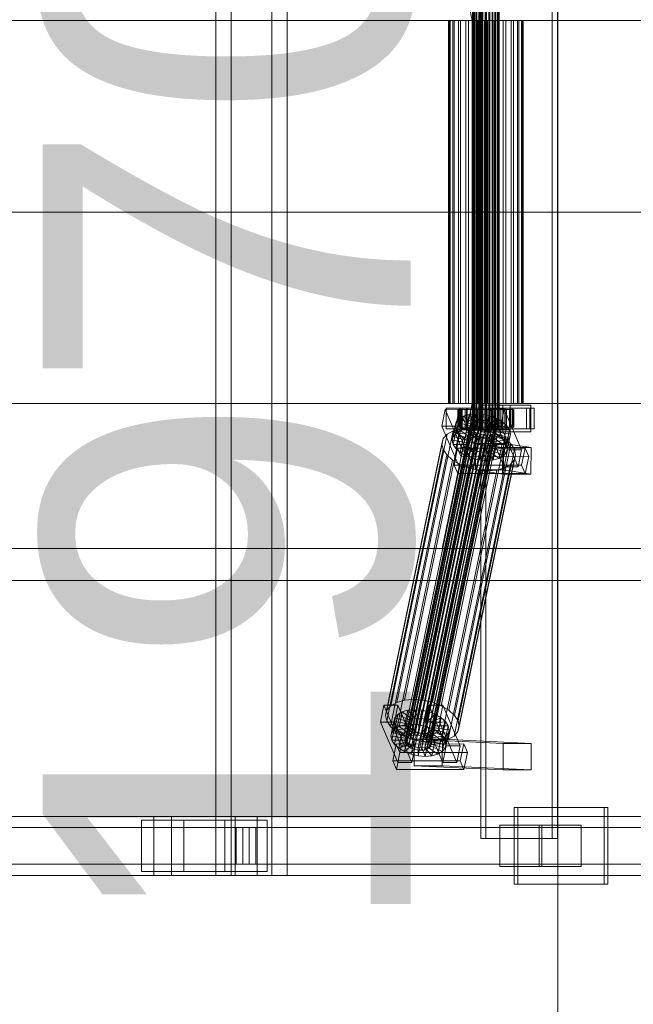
# Model space of a CAD drawing. Header units: millimetres. Extents: x -3490 to 61924, y -72580 to 6847.
# Tile 547 of 656: x 22685 to 23101, y -18538 to -17870. Entities that reach past the tile are written whole.
import ezdxf

# ---------------------------------------------------------------- set-up
doc = ezdxf.new("R2010")
doc.units = ezdxf.units.MM
doc.layers.add('COTAS_O', color=1, linetype='Continuous', lineweight=0)
doc.layers.add('superior_C02', color=7, linetype='Continuous', lineweight=0)
doc.dimstyles.new('R19_100', dxfattribs={"dimtxt": 250, "dimasz": 150, "dimexe": 150, "dimexo": 80, "dimgap": 100, "dimtad": 1, "dimtih": 1, "dimtoh": 1, "dimdsep": 46, "dimcen": 0.09, "dimadec": 0, "dimazin": 0, "dimtfac": 1, "dimtdec": 4, "dimtofl": 0, "dimtmove": 0, "dimatfit": 3, "dimfxl": 1, "dimtolj": 1, "dimtzin": 0, "dimarcsym": 0})

# ---------------------------------------------------------------- blocks, each defined once
blk = doc.blocks.new('DIM_R29_47')
at = {"layer": 'COTAS_O'}
for p, q in [((23050.07, -17510), (23005.07, -17660)), ((23750.07, -17510), (23050.07, -17510)), ((23050.07, -19480), (23050.07, -17510)), ((23050.07, -17510), (23095.07, -17660)), ((23050.07, -19480), (23005.07, -19330)), ((23050.07, -19480), (23095.07, -19330)), ((23750.07, -19480), (23050.07, -19480))]:
    blk.add_line(p, q, dxfattribs=at)
blk.add_text('1970 O', height=250, rotation=90, dxfattribs=at).set_placement((22950.07, -18495))

msp = doc.modelspace()

# ---------------------------------------------------------------- linework, layer by layer
at = {"layer": 'superior_C02'}
for p, q in [((22817.676, -17550), (22817.676, -18450)), ((22828.108, -18450), (22828.108, -17550)), ((22855.858, -18450), (22855.858, -17550)), ((22866.29, -17550), (22866.29, -18450)), ((22997.619, -17575), (22997.619, -18425)), ((23001.196, -18425), (23001.196, -17575)), ((23046.11, -18425), (23046.11, -17575)), ((23049.687, -17575), (23049.687, -18425)), ((22971.369, -17771.702), (22991.771, -17870)), ((22993.55, -17870), (22973.147, -17771.702)), ((22992.128, -18148), (22992.128, -17852)), ((22992.339, -18148), (22992.339, -17852)), ((22992.529, -18148), (22992.529, -17852)), ((22993.149, -18148), (22993.149, -17852)), ((22993.516, -18148), (22993.516, -17852)), ((22994.502, -18148), (22994.502, -17852)), ((22995.021, -18148), (22995.021, -17852)), ((22996.306, -18148), (22996.306, -17852)), ((22996.942, -18148), (22996.942, -17852)), ((22998.438, -18148), (22998.438, -17852)), ((22999.148, -18148), (22999.148, -17852)), ((23000.753, -18148), (23000.753, -17852)), ((23001.488, -18148), (23001.488, -17852)), ((23003.092, -18148), (23003.092, -17852)), ((23003.803, -18148), (23003.803, -17852)), ((23005.298, -18148), (23005.298, -17852)), ((23005.935, -18148), (23005.935, -17852)), ((23007.219, -18148), (23007.219, -17852)), ((23007.739, -18148), (23007.739, -17852)), ((23008.724, -18148), (23008.724, -17852)), ((23009.092, -18148), (23009.092, -17852)), ((23009.711, -17852), (23009.711, -18148)), ((23009.901, -18148), (23009.901, -17852)), ((23010.113, -18148), (23010.113, -17852)), ((22561.995, -17870), (22991.771, -17870)), ((22993.55, -17870), (22563.773, -17870)), ((22976.338, -17870), (22975.741, -17870)), ((22975.741, -17870), (22976.875, -17870)), ((22975.741, -18130), (22975.741, -17870)), ((22978.623, -17870), (22976.338, -17870)), ((22976.338, -18130), (22976.338, -17870)), ((22976.875, -17870), (22979.66, -17870)), ((22976.875, -18130), (22976.875, -17870)), ((22982.441, -17870), (22978.623, -17870)), ((22978.623, -18130), (22978.623, -17870)), ((22979.66, -17870), (22983.908, -17870)), ((22979.66, -18130), (22979.66, -17870)), ((22987.532, -17870), (22982.441, -17870)), ((22982.441, -18130), (22982.441, -17870)), ((22983.908, -17870), (22989.329, -17870)), ((22983.908, -18130), (22983.908, -17870)), ((22993.55, -17870), (22987.532, -17870)), ((22987.532, -18130), (22987.532, -17870)), ((22989.329, -17870), (22995.554, -17870)), ((22989.329, -18130), (22989.329, -17870)), ((22991.771, -17870), (22991.771, -18000)), ((22991.771, -17870), (23421.547, -17870)), ((22993.55, -18000), (22993.55, -17870)), ((23423.326, -17870), (22993.55, -17870)), ((23000.083, -17870), (22993.55, -17870)), ((22993.55, -18130), (22993.55, -17870)), ((22995.554, -17870), (23002.157, -17870)), ((22995.554, -18130), (22995.554, -17870)), ((23006.687, -17870), (23000.083, -17870)), ((23000.083, -18130), (23000.083, -17870)), ((23002.157, -17870), (23008.691, -17870)), ((23002.157, -18130), (23002.157, -17870)), ((23012.911, -17870), (23006.687, -17870)), ((23006.687, -18130), (23006.687, -17870)), ((23008.691, -17870), (23014.708, -17870)), ((23008.691, -18130), (23008.691, -17870)), ((23018.332, -17870), (23012.911, -17870)), ((23012.911, -18130), (23012.911, -17870)), ((23014.708, -17870), (23019.799, -17870)), ((23014.708, -18130), (23014.708, -17870)), ((23022.58, -17870), (23018.332, -17870)), ((23018.332, -18130), (23018.332, -17870)), ((23019.799, -17870), (23023.617, -17870)), ((23019.799, -18130), (23019.799, -17870)), ((23025.366, -17870), (23022.58, -17870)), ((23022.58, -18130), (23022.58, -17870)), ((23023.617, -17870), (23025.903, -17870)), ((23023.617, -18130), (23023.617, -17870)), ((23026.499, -17870), (23025.366, -17870)), ((23025.366, -17870), (23025.366, -18130)), ((23025.903, -17870), (23026.499, -17870)), ((23025.903, -18130), (23025.903, -17870)), ((23026.499, -18130), (23026.499, -17870)), ((22561.995, -18000), (22991.771, -18000)), ((22993.55, -18000), (22563.773, -18000)), ((22991.771, -18000), (22991.771, -18130)), ((22991.771, -18000), (23421.547, -18000)), ((22993.55, -18130), (22993.55, -18000)), ((23423.326, -18000), (22993.55, -18000)), ((22561.995, -18130), (22991.771, -18130)), ((22993.55, -18130), (22563.773, -18130)), ((22973.531, -18133.859), (22971.151, -18145.327)), ((22991.771, -18130), (22971.369, -18228.298)), ((22973.147, -18228.298), (22993.55, -18130)), ((22983.076, -18133.847), (22973.531, -18133.859)), ((22985.282, -18161.391), (22973.531, -18133.859)), ((22983.765, -18133), (22974.219, -18133)), ((22974.219, -18133), (22974.219, -18147)), ((22988.526, -18133), (22974.219, -18133)), ((22976.875, -18130), (22975.741, -18130)), ((22975.741, -18130), (22976.338, -18130)), ((22976.338, -18130), (22978.623, -18130)), ((22979.66, -18130), (22976.875, -18130)), ((22978.623, -18130), (22982.441, -18130)), ((22983.908, -18130), (22979.66, -18130)), ((22980.696, -18145.315), (22983.076, -18133.847)), ((22982.582, -18134), (22982.136, -18134)), ((22982.136, -18134), (22992.128, -18134)), ((22982.136, -18146), (22982.136, -18134)), ((22982.136, -18134), (22982.984, -18134)), ((22982.441, -18130), (22987.532, -18130)), ((22984.291, -18134), (22982.582, -18134)), ((22982.582, -18134), (22992.339, -18134)), ((22982.582, -18146), (22982.582, -18134)), ((22982.984, -18134), (22992.529, -18134)), ((22982.984, -18146), (22982.984, -18134)), ((22982.984, -18134), (22985.067, -18134)), ((22983.076, -18133.847), (22994.827, -18161.379)), ((22983.765, -18147), (22983.765, -18133)), ((22983.765, -18133), (22998.071, -18133)), ((22989.329, -18130), (22983.908, -18130)), ((22987.148, -18134), (22984.291, -18134)), ((22984.291, -18134), (22993.149, -18134)), ((22984.291, -18146), (22984.291, -18134)), ((23030.884, -18133), (22985.066, -18133)), ((22985.066, -18133), (22985.066, -18147)), ((22988.047, -18133), (22985.066, -18133)), ((22985.067, -18134), (22993.516, -18134)), ((22985.067, -18146), (22985.067, -18134)), ((22985.067, -18134), (22988.245, -18134)), ((22990.956, -18134), (22987.148, -18134)), ((22987.148, -18134), (22994.502, -18134)), ((22987.148, -18146), (22987.148, -18134)), ((22987.532, -18130), (22993.55, -18130)), ((22988.047, -18147), (22988.047, -18133)), ((22988.047, -18133), (23033.865, -18133)), ((22988.245, -18134), (22995.021, -18134)), ((22988.245, -18146), (22988.245, -18134)), ((22988.245, -18134), (22992.3, -18134)), ((22988.526, -18147), (22988.526, -18133)), ((22988.526, -18133), (22998.071, -18133)), ((22995.554, -18130), (22989.329, -18130)), ((22995.457, -18134), (22990.956, -18134)), ((22990.956, -18134), (22996.306, -18134)), ((22990.956, -18146), (22990.956, -18134)), ((22991.771, -18130), (23421.547, -18130)), ((22992.128, -18134), (22992.339, -18134)), ((22992.128, -18134), (22992.128, -18146)), ((22992.529, -18134), (22992.128, -18134)), ((22992.3, -18134), (22996.942, -18134)), ((22992.3, -18146), (22992.3, -18134)), ((22992.3, -18134), (22996.956, -18134)), ((22992.339, -18134), (22993.149, -18134)), ((22992.339, -18134), (22992.339, -18146)), ((22992.529, -18134), (22992.529, -18146)), ((22993.516, -18134), (22992.529, -18134)), ((22993.149, -18134), (22994.502, -18134)), ((22993.149, -18134), (22993.149, -18146)), ((22993.516, -18134), (22993.516, -18146)), ((22995.021, -18134), (22993.516, -18134)), ((23423.326, -18130), (22993.55, -18130)), ((22993.55, -18130), (23000.083, -18130)), ((22994.502, -18134), (22996.306, -18134)), ((22994.502, -18134), (22994.502, -18146)), ((22995.021, -18134), (22995.021, -18146)), ((22996.942, -18134), (22995.021, -18134)), ((23000.344, -18134), (22995.457, -18134)), ((22995.457, -18134), (22998.438, -18134)), ((22995.457, -18146), (22995.457, -18134)), ((23002.157, -18130), (22995.554, -18130)), ((22996.306, -18134), (22998.438, -18134)), ((22996.306, -18134), (22996.306, -18146)), ((22996.942, -18134), (22996.942, -18146)), ((22999.148, -18134), (22996.942, -18134)), ((22996.956, -18134), (22999.148, -18134)), ((22996.956, -18146), (22996.956, -18134)), ((22996.956, -18134), (23001.896, -18134)), ((22998.071, -18133), (22998.071, -18147)), ((23017.521, -18131), (22998.43, -18131)), ((22998.43, -18131), (22998.43, -18149)), ((23012.617, -18131), (22998.43, -18131)), ((22998.438, -18134), (23000.753, -18134)), ((22998.438, -18134), (22998.438, -18146)), ((22999.148, -18134), (22999.148, -18146)), ((23001.488, -18134), (22999.148, -18134)), ((23000.083, -18130), (23006.687, -18130)), ((23005.284, -18134), (23000.344, -18134)), ((23000.344, -18134), (23000.753, -18134)), ((23000.344, -18146), (23000.344, -18134)), ((23000.753, -18134), (23003.092, -18134)), ((23000.753, -18134), (23000.753, -18146)), ((23001.896, -18134), (23001.488, -18134)), ((23001.488, -18134), (23001.488, -18146)), ((23003.803, -18134), (23001.488, -18134)), ((23004.077, -18133.821), (23001.696, -18145.289)), ((23001.896, -18146), (23001.896, -18134)), ((23001.896, -18134), (23006.783, -18134)), ((23008.691, -18130), (23002.157, -18130)), ((23005.284, -18134), (23003.092, -18134)), ((23003.092, -18134), (23005.298, -18134)), ((23003.092, -18134), (23003.092, -18146)), ((23006.783, -18134), (23003.803, -18134)), ((23003.803, -18134), (23003.803, -18146)), ((23005.935, -18134), (23003.803, -18134)), ((23013.622, -18133.809), (23004.077, -18133.821)), ((23015.827, -18161.353), (23004.077, -18133.821)), ((23014.31, -18133), (23004.765, -18133)), ((23004.765, -18133), (23004.765, -18147)), ((23019.071, -18133), (23004.765, -18133)), ((23009.94, -18134), (23005.284, -18134)), ((23005.284, -18146), (23005.284, -18134)), ((23009.94, -18134), (23005.298, -18134)), ((23005.298, -18134), (23007.219, -18134)), ((23005.298, -18134), (23005.298, -18146)), ((23011.284, -18134), (23005.935, -18134)), ((23005.935, -18134), (23005.935, -18146)), ((23007.739, -18134), (23005.935, -18134)), ((23006.687, -18130), (23012.911, -18130)), ((23006.783, -18146), (23006.783, -18134)), ((23006.783, -18134), (23011.284, -18134)), ((23013.995, -18134), (23007.219, -18134)), ((23007.219, -18134), (23008.724, -18134)), ((23007.219, -18134), (23007.219, -18146)), ((23015.093, -18134), (23007.739, -18134)), ((23007.739, -18134), (23007.739, -18146)), ((23009.092, -18134), (23007.739, -18134)), ((23014.708, -18130), (23008.691, -18130)), ((23017.173, -18134), (23008.724, -18134)), ((23008.724, -18134), (23009.711, -18134)), ((23008.724, -18134), (23008.724, -18146)), ((23017.949, -18134), (23009.092, -18134)), ((23009.092, -18134), (23009.092, -18146)), ((23009.901, -18134), (23009.092, -18134)), ((23009.711, -18134), (23019.257, -18134)), ((23009.711, -18146), (23009.711, -18134)), ((23009.711, -18134), (23010.113, -18134)), ((23019.658, -18134), (23009.901, -18134)), ((23009.901, -18134), (23009.901, -18146)), ((23010.113, -18134), (23009.901, -18134)), ((23013.995, -18134), (23009.94, -18134)), ((23009.94, -18146), (23009.94, -18134)), ((23020.104, -18134), (23010.113, -18134)), ((23010.113, -18134), (23010.113, -18146)), ((23011.242, -18145.277), (23013.622, -18133.809)), ((23011.284, -18146), (23011.284, -18134)), ((23011.284, -18134), (23015.093, -18134)), ((23012.617, -18149), (23012.617, -18131)), ((23012.617, -18131), (23031.708, -18131)), ((23012.911, -18130), (23018.332, -18130)), ((23013.622, -18133.809), (23025.373, -18161.341)), ((23017.173, -18134), (23013.995, -18134)), ((23013.995, -18146), (23013.995, -18134)), ((23014.31, -18147), (23014.31, -18133)), ((23014.31, -18133), (23028.617, -18133)), ((23019.799, -18130), (23014.708, -18130)), ((23015.093, -18146), (23015.093, -18134)), ((23015.093, -18134), (23017.949, -18134)), ((23019.257, -18134), (23017.173, -18134)), ((23017.173, -18146), (23017.173, -18134)), ((23017.521, -18149), (23017.521, -18131)), ((23017.521, -18131), (23031.708, -18131)), ((23017.949, -18146), (23017.949, -18134)), ((23017.949, -18134), (23019.658, -18134)), ((23018.332, -18130), (23022.58, -18130)), ((23019.071, -18147), (23019.071, -18133)), ((23019.071, -18133), (23028.617, -18133)), ((23019.257, -18134), (23019.257, -18146)), ((23020.104, -18134), (23019.257, -18134)), ((23019.658, -18146), (23019.658, -18134)), ((23019.658, -18134), (23020.104, -18134)), ((23023.617, -18130), (23019.799, -18130)), ((23020.104, -18146), (23020.104, -18134)), ((23022.58, -18130), (23025.366, -18130)), ((23025.903, -18130), (23023.617, -18130)), ((23025.366, -18130), (23026.499, -18130)), ((23026.499, -18130), (23025.903, -18130)), ((23028.617, -18133), (23028.617, -18147)), ((23030.884, -18147), (23030.884, -18133)), ((23030.884, -18133), (23033.865, -18133)), ((23031.708, -18131), (23031.708, -18149)), ((23033.865, -18133), (23033.865, -18147)), ((22947.369, -18356.363), (22991.744, -18142.565)), ((22948.798, -18355.541), (22993.174, -18141.742)), ((22950.65, -18355.022), (22995.025, -18141.224)), ((22952.798, -18354.844), (22997.174, -18141.045)), ((22955.097, -18355.017), (22999.472, -18141.218)), ((22957.389, -18355.53), (23001.764, -18141.731)), ((22959.518, -18356.348), (23003.894, -18142.549)), ((22978.964, -18152.246), (22981.005, -18142.416)), ((22981.005, -18142.416), (22980.315, -18145.047)), ((22980.883, -18149.985), (22982.924, -18140.156)), ((22982.924, -18140.156), (22981.005, -18142.416)), ((22981.005, -18142.416), (22990.495, -18145.274)), ((22985.941, -18138.419), (22982.924, -18140.156)), ((22982.924, -18140.156), (22991.404, -18144.203)), ((22983.9, -18148.249), (22985.941, -18138.419)), ((22989.85, -18137.325), (22985.941, -18138.419)), ((22985.941, -18138.419), (22992.833, -18143.38)), ((22987.81, -18147.155), (22989.85, -18137.325)), ((22994.386, -18136.948), (22989.85, -18137.325)), ((22989.85, -18137.325), (22994.685, -18142.862)), ((22991.744, -18142.565), (22990.835, -18143.635)), ((22993.174, -18141.742), (22991.744, -18142.565)), ((22992.345, -18146.777), (22994.386, -18136.948)), ((22994.685, -18142.862), (22992.645, -18152.692)), ((22992.833, -18143.38), (22994.685, -18142.862)), ((22995.025, -18141.224), (22993.174, -18141.742)), ((22999.238, -18137.313), (22994.386, -18136.948)), ((22994.386, -18136.948), (22996.834, -18142.683)), ((22994.685, -18142.862), (22996.834, -18142.683)), ((22996.834, -18142.683), (22994.794, -18152.513)), ((22997.174, -18141.045), (22995.025, -18141.224)), ((22996.834, -18142.683), (22999.132, -18142.856)), ((22999.132, -18142.856), (22997.092, -18152.686)), ((22999.472, -18141.218), (22997.174, -18141.045)), ((22997.198, -18147.143), (22999.238, -18137.313)), ((22999.238, -18137.313), (22999.132, -18142.856)), ((22999.132, -18142.856), (23001.424, -18143.369)), ((23004.077, -18138.396), (22999.238, -18137.313)), ((23001.764, -18141.731), (22999.472, -18141.218)), ((23004.077, -18138.396), (23001.424, -18143.369)), ((23003.894, -18142.549), (23001.764, -18141.731)), ((23002.037, -18148.226), (23004.077, -18138.396)), ((23008.572, -18140.123), (23003.554, -18144.188)), ((23005.715, -18143.617), (23003.894, -18142.549)), ((23008.572, -18140.123), (23004.077, -18138.396)), ((23012.418, -18142.377), (23005.375, -18145.255)), ((23006.532, -18149.953), (23008.572, -18140.123)), ((23012.418, -18142.377), (23008.572, -18140.123)), ((23010.378, -18152.207), (23012.418, -18142.377)), ((23015.352, -18145.003), (23012.418, -18142.377)), ((22940.554, -18332.659), (22978.809, -18148.35)), ((22945.781, -18331.197), (22984.035, -18146.887)), ((22946.133, -18358.68), (22990.509, -18144.881)), ((22946.411, -18360.017), (22990.786, -18146.218)), ((22946.46, -18357.434), (22990.835, -18143.635)), ((22947.274, -18361.352), (22991.649, -18147.554)), ((22948.663, -18362.596), (22993.039, -18148.798)), ((22951.844, -18330.692), (22990.099, -18146.383)), ((22958.331, -18331.181), (22996.586, -18146.872)), ((22961.34, -18357.415), (23005.715, -18143.617)), ((22962.73, -18358.659), (23007.105, -18144.861)), ((22963.543, -18362.578), (23007.919, -18148.779)), ((23007.968, -18146.196), (22963.593, -18359.995)), ((22963.87, -18361.332), (23008.245, -18147.533)), ((22964.8, -18332.629), (23003.054, -18148.32)), ((22971.151, -18145.327), (22980.696, -18145.315)), ((22971.151, -18145.327), (22982.901, -18172.859)), ((22974.219, -18147), (22983.765, -18147)), ((22974.219, -18147), (22988.526, -18147)), ((22978.809, -18148.35), (22974.776, -18150.672)), ((22978.274, -18154.877), (22980.315, -18145.047)), ((22984.035, -18146.887), (22978.809, -18148.35)), ((22978.86, -18157.698), (22980.901, -18147.868)), ((22980.315, -18145.047), (22990.169, -18146.52)), ((22980.315, -18145.047), (22980.901, -18147.868)), ((22992.447, -18172.847), (22980.696, -18145.315)), ((22980.883, -18149.985), (22983.9, -18148.249)), ((22980.901, -18147.868), (22990.446, -18147.856)), ((22980.901, -18147.868), (22982.722, -18150.688)), ((22992.128, -18146), (22982.136, -18146)), ((22982.136, -18146), (22982.582, -18146)), ((22982.984, -18146), (22982.136, -18146)), ((22992.339, -18146), (22982.582, -18146)), ((22982.582, -18146), (22984.291, -18146)), ((22982.722, -18150.688), (22991.309, -18149.192)), ((22992.529, -18146), (22982.984, -18146)), ((22985.067, -18146), (22982.984, -18146)), ((22998.071, -18147), (22983.765, -18147)), ((22983.9, -18148.249), (22987.81, -18147.155)), ((22990.793, -18153.21), (22983.9, -18148.249)), ((22990.099, -18146.383), (22984.035, -18146.887)), ((22993.149, -18146), (22984.291, -18146)), ((22984.291, -18146), (22987.148, -18146)), ((22985.066, -18147), (23030.884, -18147)), ((22985.066, -18147), (22988.047, -18147)), ((22993.516, -18146), (22985.067, -18146)), ((22988.245, -18146), (22985.067, -18146)), ((22994.502, -18146), (22987.148, -18146)), ((22987.148, -18146), (22990.956, -18146)), ((22987.81, -18147.155), (22992.345, -18146.777)), ((22992.645, -18152.692), (22987.81, -18147.155)), ((23033.865, -18147), (22988.047, -18147)), ((22990.169, -18146.52), (22988.128, -18156.35)), ((22995.021, -18146), (22988.245, -18146)), ((22992.3, -18146), (22988.245, -18146)), ((22990.446, -18147.856), (22988.406, -18157.686)), ((22990.495, -18145.274), (22988.455, -18155.103)), ((22998.071, -18147), (22988.526, -18147)), ((22991.309, -18149.192), (22989.269, -18159.022)), ((22991.404, -18144.203), (22989.364, -18154.033)), ((22996.586, -18146.872), (22990.099, -18146.383)), ((22990.169, -18146.52), (22990.495, -18145.274)), ((22990.446, -18147.856), (22990.169, -18146.52)), ((22991.309, -18149.192), (22990.446, -18147.856)), ((22990.495, -18145.274), (22991.404, -18144.203)), ((22990.835, -18143.635), (22990.509, -18144.881)), ((22990.509, -18144.881), (22990.786, -18146.218)), ((22990.786, -18146.218), (22991.649, -18147.554)), ((22992.833, -18143.38), (22990.793, -18153.21)), ((22996.306, -18146), (22990.956, -18146)), ((22990.956, -18146), (22995.457, -18146)), ((22992.699, -18150.436), (22991.309, -18149.192)), ((22991.404, -18144.203), (22992.833, -18143.38)), ((22991.649, -18147.554), (22993.039, -18148.798)), ((22992.339, -18146), (22992.128, -18146)), ((22992.128, -18146), (22992.529, -18146)), ((22992.529, -18148), (22992.128, -18148)), ((22992.128, -18148), (22992.339, -18148)), ((22996.942, -18146), (22992.3, -18146)), ((22996.956, -18146), (22992.3, -18146)), ((22993.149, -18146), (22992.339, -18146)), ((22992.339, -18148), (22993.149, -18148)), ((22994.794, -18152.513), (22992.345, -18146.777)), ((22992.345, -18146.777), (22997.198, -18147.143)), ((22992.529, -18146), (22993.516, -18146)), ((22993.516, -18148), (22992.529, -18148)), ((22993.039, -18148.798), (22994.86, -18149.865)), ((22994.502, -18146), (22993.149, -18146)), ((22993.149, -18148), (22994.502, -18148)), ((22993.516, -18146), (22995.021, -18146)), ((22995.021, -18148), (22993.516, -18148)), ((22996.306, -18146), (22994.502, -18146)), ((22994.502, -18148), (22996.306, -18148)), ((22995.021, -18146), (22996.942, -18146)), ((22996.942, -18148), (22995.021, -18148)), ((22998.438, -18146), (22995.457, -18146)), ((22995.457, -18146), (23000.344, -18146)), ((22998.438, -18146), (22996.306, -18146)), ((22996.306, -18148), (22998.438, -18148)), ((23003.054, -18148.32), (22996.586, -18146.872)), ((22996.942, -18146), (22999.148, -18146)), ((22999.148, -18148), (22996.942, -18148)), ((22999.148, -18146), (22996.956, -18146)), ((23001.896, -18146), (22996.956, -18146)), ((22997.092, -18152.686), (22997.198, -18147.143)), ((22997.198, -18147.143), (23002.037, -18148.226)), ((22998.43, -18149), (23017.521, -18149)), ((23012.617, -18149), (22998.43, -18149)), ((23000.753, -18146), (22998.438, -18146)), ((22998.438, -18148), (23000.753, -18148)), ((22999.148, -18146), (23001.488, -18146)), ((23001.488, -18148), (22999.148, -18148)), ((23001.424, -18143.369), (22999.384, -18153.199)), ((22999.384, -18153.199), (23002.037, -18148.226)), ((23000.753, -18146), (23000.344, -18146)), ((23000.344, -18146), (23005.284, -18146)), ((23003.092, -18146), (23000.753, -18146)), ((23000.753, -18148), (23003.092, -18148)), ((23001.424, -18143.369), (23003.554, -18144.188)), ((23001.488, -18146), (23001.896, -18146)), ((23001.488, -18146), (23003.803, -18146)), ((23003.803, -18148), (23001.488, -18148)), ((23003.554, -18144.188), (23001.514, -18154.017)), ((23001.696, -18145.289), (23011.242, -18145.277)), ((23001.696, -18145.289), (23013.447, -18172.821)), ((23006.783, -18146), (23001.896, -18146)), ((23002.037, -18148.226), (23006.532, -18149.953)), ((23009.064, -18150.629), (23003.054, -18148.32)), ((23005.298, -18146), (23003.092, -18146)), ((23003.092, -18146), (23005.284, -18146)), ((23003.092, -18148), (23005.298, -18148)), ((23005.375, -18145.255), (23003.335, -18155.085)), ((23003.554, -18144.188), (23005.375, -18145.255)), ((23003.803, -18146), (23006.783, -18146)), ((23003.803, -18146), (23005.935, -18146)), ((23005.935, -18148), (23003.803, -18148)), ((23006.765, -18146.499), (23004.725, -18156.329)), ((23004.765, -18147), (23014.31, -18147)), ((23004.765, -18147), (23019.071, -18147)), ((23005.284, -18146), (23009.94, -18146)), ((23007.219, -18146), (23005.298, -18146)), ((23005.298, -18146), (23009.94, -18146)), ((23005.298, -18148), (23007.219, -18148)), ((23005.375, -18145.255), (23006.765, -18146.499)), ((23005.588, -18157.665), (23007.628, -18147.835)), ((23007.105, -18144.861), (23005.715, -18143.617)), ((23007.905, -18149.171), (23005.865, -18159.001)), ((23005.935, -18146), (23011.284, -18146)), ((23005.935, -18146), (23007.739, -18146)), ((23007.739, -18148), (23005.935, -18148)), ((23015.352, -18145.003), (23006.765, -18146.499)), ((23006.765, -18146.499), (23007.628, -18147.835)), ((23011.284, -18146), (23006.783, -18146)), ((23007.01, -18149.85), (23007.919, -18148.779)), ((23007.968, -18146.196), (23007.105, -18144.861)), ((23008.724, -18146), (23007.219, -18146)), ((23007.219, -18146), (23013.995, -18146)), ((23007.219, -18148), (23008.724, -18148)), ((23007.905, -18149.171), (23007.579, -18150.417)), ((23007.628, -18147.835), (23017.173, -18147.823)), ((23007.628, -18147.835), (23007.905, -18149.171)), ((23007.739, -18146), (23015.093, -18146)), ((23007.739, -18146), (23009.092, -18146)), ((23009.092, -18148), (23007.739, -18148)), ((23017.759, -18150.644), (23007.905, -18149.171)), ((23007.919, -18148.779), (23008.245, -18147.533)), ((23008.245, -18147.533), (23007.968, -18146.196)), ((23009.711, -18146), (23008.724, -18146)), ((23008.724, -18146), (23017.173, -18146)), ((23008.724, -18148), (23009.711, -18148)), ((23009.092, -18146), (23017.949, -18146)), ((23009.092, -18146), (23009.901, -18146)), ((23009.901, -18148), (23009.092, -18148)), ((23019.257, -18146), (23009.711, -18146)), ((23010.113, -18146), (23009.711, -18146)), ((23009.711, -18148), (23010.113, -18148)), ((23009.901, -18146), (23019.658, -18146)), ((23009.901, -18146), (23010.113, -18146)), ((23010.113, -18148), (23009.901, -18148)), ((23009.94, -18146), (23013.995, -18146)), ((23010.113, -18146), (23020.104, -18146)), ((23022.992, -18172.809), (23011.242, -18145.277)), ((23015.093, -18146), (23011.284, -18146)), ((23031.708, -18149), (23012.617, -18149)), ((23013.311, -18154.833), (23015.352, -18145.003)), ((23013.995, -18146), (23017.173, -18146)), ((23028.617, -18147), (23014.31, -18147)), ((23017.949, -18146), (23015.093, -18146)), ((23017.173, -18147.823), (23015.133, -18157.653)), ((23017.173, -18147.823), (23015.352, -18145.003)), ((23017.173, -18146), (23019.257, -18146)), ((23017.759, -18150.644), (23017.173, -18147.823)), ((23031.708, -18149), (23017.521, -18149)), ((23019.658, -18146), (23017.949, -18146)), ((23028.617, -18147), (23019.071, -18147)), ((23019.257, -18146), (23020.104, -18146)), ((23020.104, -18146), (23019.658, -18146)), ((23033.865, -18147), (23030.884, -18147)), ((22933.956, -18338.003), (22972.21, -18153.694)), ((22936.521, -18334.981), (22974.776, -18150.672)), ((22950.485, -18363.664), (22994.86, -18149.865)), ((22952.614, -18364.482), (22996.99, -18150.683)), ((22954.906, -18364.995), (22999.282, -18151.196)), ((22957.205, -18365.168), (23001.58, -18151.369)), ((22959.353, -18364.989), (23003.729, -18151.191)), ((22961.205, -18364.471), (23005.581, -18150.672)), ((22962.634, -18363.648), (23007.01, -18149.85)), ((22970.809, -18334.938), (23009.064, -18150.629)), ((22972.21, -18153.694), (22971.288, -18157.211)), ((22974.776, -18150.672), (22972.21, -18153.694)), ((22975.95, -18337.95), (23014.205, -18153.641)), ((22978.274, -18154.877), (22978.964, -18152.246)), ((22988.128, -18156.35), (22978.274, -18154.877)), ((22978.86, -18157.698), (22978.274, -18154.877)), ((22978.964, -18152.246), (22980.883, -18149.985)), ((22988.455, -18155.103), (22978.964, -18152.246)), ((22980.682, -18160.518), (22982.722, -18150.688)), ((22989.364, -18154.033), (22980.883, -18149.985)), ((22982.722, -18150.688), (22985.656, -18153.314)), ((22983.616, -18163.144), (22985.656, -18153.314)), ((22985.656, -18153.314), (22992.699, -18150.436)), ((22985.656, -18153.314), (22989.502, -18155.567)), ((22987.461, -18165.397), (22989.502, -18155.567)), ((22988.455, -18155.103), (22988.128, -18156.35)), ((22989.364, -18154.033), (22988.455, -18155.103)), ((22990.793, -18153.21), (22989.364, -18154.033)), ((22989.502, -18155.567), (22994.52, -18151.503)), ((22989.502, -18155.567), (22993.997, -18157.295)), ((22992.699, -18150.436), (22990.658, -18160.266)), ((22992.645, -18152.692), (22990.793, -18153.21)), ((22994.52, -18151.503), (22992.48, -18161.333)), ((22994.794, -18152.513), (22992.645, -18152.692)), ((22994.52, -18151.503), (22992.699, -18150.436)), ((22993.997, -18157.295), (22996.65, -18152.321)), ((22996.65, -18152.321), (22994.52, -18151.503)), ((22996.65, -18152.321), (22994.609, -18162.151)), ((22997.092, -18152.686), (22994.794, -18152.513)), ((22994.86, -18149.865), (22996.99, -18150.683)), ((22998.942, -18152.835), (22996.65, -18152.321)), ((22998.942, -18152.835), (22996.901, -18162.664)), ((22996.99, -18150.683), (22999.282, -18151.196)), ((22999.384, -18153.199), (22997.092, -18152.686)), ((22998.836, -18158.378), (22998.942, -18152.835)), ((23001.24, -18153.008), (22998.942, -18152.835)), ((23001.24, -18153.008), (22999.2, -18162.837)), ((22999.282, -18151.196), (23001.58, -18151.369)), ((23001.514, -18154.017), (22999.384, -18153.199)), ((23003.389, -18152.829), (23001.24, -18153.008)), ((23003.688, -18158.743), (23001.24, -18153.008)), ((23003.389, -18152.829), (23001.348, -18162.659)), ((23001.514, -18154.017), (23006.532, -18149.953)), ((23003.335, -18155.085), (23001.514, -18154.017)), ((23001.58, -18151.369), (23003.729, -18151.191)), ((23005.241, -18152.311), (23003.2, -18162.14)), ((23003.335, -18155.085), (23010.378, -18152.207)), ((23004.725, -18156.329), (23003.335, -18155.085)), ((23005.241, -18152.311), (23003.389, -18152.829)), ((23008.224, -18158.366), (23003.389, -18152.829)), ((23003.729, -18151.191), (23005.581, -18150.672)), ((23006.67, -18151.488), (23004.629, -18161.318)), ((23004.725, -18156.329), (23013.311, -18154.833)), ((23006.67, -18151.488), (23005.241, -18152.311)), ((23012.133, -18157.272), (23005.241, -18152.311)), ((23007.579, -18150.417), (23005.538, -18160.247)), ((23005.581, -18150.672), (23007.01, -18149.85)), ((23006.532, -18149.953), (23010.378, -18152.207)), ((23007.579, -18150.417), (23006.67, -18151.488)), ((23015.15, -18155.535), (23006.67, -18151.488)), ((23017.069, -18153.275), (23007.579, -18150.417)), ((23014.205, -18153.641), (23009.064, -18150.629)), ((23010.378, -18152.207), (23013.311, -18154.833)), ((23012.133, -18157.272), (23015.15, -18155.535)), ((23013.11, -18165.365), (23015.15, -18155.535)), ((23013.311, -18154.833), (23015.133, -18157.653)), ((23018.127, -18157.152), (23014.205, -18153.641)), ((23015.029, -18163.105), (23017.069, -18153.275)), ((23015.15, -18155.535), (23017.069, -18153.275)), ((23015.719, -18160.474), (23017.759, -18150.644)), ((23017.069, -18153.275), (23017.759, -18150.644)), ((22933.033, -18341.52), (22971.288, -18157.211)), ((22933.816, -18345.291), (22972.071, -18160.982)), ((22971.288, -18157.211), (22972.071, -18160.982)), ((22972.071, -18160.982), (22974.507, -18164.752)), ((22988.406, -18157.686), (22978.86, -18157.698)), ((22980.682, -18160.518), (22978.86, -18157.698)), ((22981.928, -18160.247), (22979.548, -18171.715)), ((22979.872, -18341.461), (23018.127, -18157.152)), ((22989.269, -18159.022), (22980.682, -18160.518)), ((22983.616, -18163.144), (22980.682, -18160.518)), ((23027.747, -18160.19), (22981.928, -18160.247)), ((22984.376, -18165.983), (22981.928, -18160.247)), ((23020.562, -18160.922), (22982.307, -18345.231)), ((22982.901, -18172.859), (22985.282, -18161.391)), ((22990.658, -18160.266), (22983.616, -18163.144)), ((22985.282, -18161.391), (22994.827, -18161.379)), ((22992.48, -18161.333), (22987.461, -18165.397)), ((22988.128, -18156.35), (22988.406, -18157.686)), ((22988.406, -18157.686), (22989.269, -18159.022)), ((22989.269, -18159.022), (22990.658, -18160.266)), ((22990.658, -18160.266), (22992.48, -18161.333)), ((22991.957, -18167.125), (22993.997, -18157.295)), ((22994.609, -18162.151), (22991.957, -18167.125)), ((22994.827, -18161.379), (22992.447, -18172.847)), ((22992.48, -18161.333), (22994.609, -18162.151)), ((22994.226, -18156.962), (22993.978, -18174.943)), ((22993.997, -18157.295), (22998.836, -18158.378)), ((23013.316, -18156.962), (22994.226, -18156.962)), ((23012.735, -18159.83), (22994.226, -18156.962)), ((22994.609, -18162.151), (22996.901, -18162.664)), ((22996.795, -18168.208), (22998.836, -18158.378)), ((22996.901, -18162.664), (22996.795, -18168.208)), ((22996.901, -18162.664), (22999.2, -18162.837)), ((22998.836, -18158.378), (23003.688, -18158.743)), ((22999.2, -18162.837), (23001.348, -18162.659)), ((22999.2, -18162.837), (23001.648, -18168.573)), ((23001.348, -18162.659), (23003.2, -18162.14)), ((23001.348, -18162.659), (23006.184, -18168.196)), ((23001.648, -18168.573), (23003.688, -18158.743)), ((23003.2, -18162.14), (23004.629, -18161.318)), ((23003.2, -18162.14), (23010.093, -18167.102)), ((23003.688, -18158.743), (23008.224, -18158.366)), ((23004.629, -18161.318), (23005.538, -18160.247)), ((23004.629, -18161.318), (23013.11, -18165.365)), ((23005.588, -18157.665), (23004.725, -18156.329)), ((23005.538, -18160.247), (23005.865, -18159.001)), ((23005.538, -18160.247), (23015.029, -18163.105)), ((23015.133, -18157.653), (23005.588, -18157.665)), ((23005.865, -18159.001), (23005.588, -18157.665)), ((23005.865, -18159.001), (23015.719, -18160.474)), ((23006.184, -18168.196), (23008.224, -18158.366)), ((23008.224, -18158.366), (23012.133, -18157.272)), ((23010.093, -18167.102), (23012.133, -18157.272)), ((23012.487, -18177.811), (23012.735, -18159.83)), ((23012.735, -18159.83), (23031.825, -18159.83)), ((23013.069, -18174.943), (23013.316, -18156.962)), ((23013.316, -18156.962), (23031.825, -18159.83)), ((23013.447, -18172.821), (23015.827, -18161.353)), ((23015.719, -18160.474), (23015.029, -18163.105)), ((23015.133, -18157.653), (23015.719, -18160.474)), ((23015.827, -18161.353), (23025.373, -18161.341)), ((23020.562, -18160.922), (23018.127, -18157.152)), ((23021.345, -18164.693), (23020.562, -18160.922)), ((23025.373, -18161.341), (23022.992, -18172.809)), ((23025.366, -18171.658), (23027.747, -18160.19)), ((23027.747, -18160.19), (23030.195, -18165.926)), ((23031.825, -18159.83), (23031.578, -18177.811)), ((22936.252, -18349.061), (22974.507, -18164.752)), ((22940.174, -18352.572), (22978.428, -18168.263)), ((22974.507, -18164.752), (22978.428, -18168.263)), ((22978.428, -18168.263), (22983.569, -18171.275)), ((22981.996, -18177.451), (22984.376, -18165.983)), ((22982.168, -18352.519), (23020.423, -18168.21)), ((22983.091, -18349.002), (23021.345, -18164.693)), ((22987.461, -18165.397), (22983.616, -18163.144)), ((22984.376, -18165.983), (23030.195, -18165.926)), ((22991.957, -18167.125), (22987.461, -18165.397)), ((22996.795, -18168.208), (22991.957, -18167.125)), ((23001.648, -18168.573), (22996.795, -18168.208)), ((23006.184, -18168.196), (23001.648, -18168.573)), ((23010.093, -18167.102), (23006.184, -18168.196)), ((23013.11, -18165.365), (23010.093, -18167.102)), ((23015.029, -18163.105), (23013.11, -18165.365)), ((23017.858, -18171.232), (23020.423, -18168.21)), ((23020.423, -18168.21), (23021.345, -18164.693)), ((23030.195, -18165.926), (23027.814, -18177.394)), ((22945.315, -18355.584), (22983.569, -18171.275)), ((22951.324, -18357.893), (22989.579, -18173.584)), ((22957.793, -18359.341), (22996.048, -18175.032)), ((22964.28, -18359.83), (23002.535, -18175.521)), ((22970.343, -18359.326), (23008.598, -18175.016)), ((22975.57, -18357.863), (23013.824, -18173.554)), ((22979.548, -18171.715), (23025.366, -18171.658)), ((22979.548, -18171.715), (22981.996, -18177.451)), ((22979.603, -18355.541), (23017.858, -18171.232)), ((22992.447, -18172.847), (22982.901, -18172.859)), ((22983.569, -18171.275), (22989.579, -18173.584)), ((22989.579, -18173.584), (22996.048, -18175.032)), ((22993.978, -18174.943), (23013.069, -18174.943)), ((23012.487, -18177.811), (22993.978, -18174.943)), ((22996.048, -18175.032), (23002.535, -18175.521)), ((23002.535, -18175.521), (23008.598, -18175.016)), ((23008.598, -18175.016), (23013.824, -18173.554)), ((23031.578, -18177.811), (23013.069, -18174.943)), ((23022.992, -18172.809), (23013.447, -18172.821)), ((23013.824, -18173.554), (23017.858, -18171.232)), ((23027.814, -18177.394), (23025.366, -18171.658)), ((23027.814, -18177.394), (22981.996, -18177.451)), ((23031.578, -18177.811), (23012.487, -18177.811)), ((22971.369, -18228.298), (22541.592, -18228.298)), ((22543.371, -18228.298), (22973.147, -18228.298)), ((22971.369, -18228.298), (22973.147, -18228.298)), ((23401.145, -18228.298), (22971.369, -18228.298)), ((22973.147, -18228.298), (23402.923, -18228.298)), ((24634.01, -18250), (15575.415, -18250)), ((15576.913, -18250), (24635.508, -18250)), ((22931.876, -18334.551), (22929.496, -18346.02)), ((22941.421, -18334.539), (22931.876, -18334.551)), ((22943.626, -18362.083), (22931.876, -18334.551)), ((22933.956, -18338.003), (22936.521, -18334.981)), ((22936.521, -18334.981), (22940.554, -18332.659)), ((22939.041, -18346.008), (22941.421, -18334.539)), ((22940.554, -18332.659), (22945.781, -18331.197)), ((22941.421, -18334.539), (22953.172, -18362.071)), ((22945.781, -18331.197), (22951.844, -18330.692)), ((22951.844, -18330.692), (22958.331, -18331.181)), ((22958.331, -18331.181), (22964.8, -18332.629)), ((22962.421, -18334.513), (22960.041, -18345.981)), ((22971.967, -18334.501), (22962.421, -18334.513)), ((22974.172, -18362.045), (22962.421, -18334.513)), ((22964.8, -18332.629), (22970.809, -18334.938)), ((22969.587, -18345.969), (22971.967, -18334.501)), ((22970.809, -18334.938), (22975.95, -18337.95)), ((22971.967, -18334.501), (22983.718, -18362.033)), ((22933.033, -18341.52), (22933.956, -18338.003)), ((22933.816, -18345.291), (22933.033, -18341.52)), ((22937.309, -18352.938), (22939.35, -18343.108)), ((22939.35, -18343.108), (22938.66, -18345.739)), ((22939.228, -18350.678), (22941.269, -18340.848)), ((22941.269, -18340.848), (22939.35, -18343.108)), ((22939.35, -18343.108), (22948.84, -18345.966)), ((22944.286, -18339.111), (22941.269, -18340.848)), ((22941.269, -18340.848), (22949.749, -18344.895)), ((22942.245, -18348.941), (22944.286, -18339.111)), ((22948.195, -18338.017), (22944.286, -18339.111)), ((22944.286, -18339.111), (22951.178, -18344.073)), ((22946.155, -18347.847), (22948.195, -18338.017)), ((22952.731, -18337.64), (22948.195, -18338.017)), ((22948.195, -18338.017), (22953.03, -18343.554)), ((22950.69, -18347.47), (22952.731, -18337.64)), ((22957.583, -18338.005), (22952.731, -18337.64)), ((22952.731, -18337.64), (22955.179, -18343.376)), ((22955.543, -18347.835), (22957.583, -18338.005)), ((22957.583, -18338.005), (22957.477, -18343.549)), ((22962.422, -18339.088), (22957.583, -18338.005)), ((22962.422, -18339.088), (22959.769, -18344.062)), ((22960.382, -18348.918), (22962.422, -18339.088)), ((22966.917, -18340.816), (22961.899, -18344.88)), ((22966.917, -18340.816), (22962.422, -18339.088)), ((22970.763, -18343.069), (22963.72, -18345.947)), ((22964.877, -18350.645), (22966.917, -18340.816)), ((22970.763, -18343.069), (22966.917, -18340.816)), ((22968.723, -18352.899), (22970.763, -18343.069)), ((22973.696, -18345.695), (22970.763, -18343.069)), ((22975.95, -18337.95), (22979.872, -18341.461)), ((22979.872, -18341.461), (22982.307, -18345.231)), ((22929.496, -18346.02), (22939.041, -18346.008)), ((22929.496, -18346.02), (22941.246, -18373.551)), ((22936.252, -18349.061), (22933.816, -18345.291)), ((22940.174, -18352.572), (22936.252, -18349.061)), ((22936.619, -18355.569), (22938.66, -18345.739)), ((22937.205, -18358.39), (22939.245, -18348.56)), ((22938.66, -18345.739), (22948.513, -18347.212)), ((22938.66, -18345.739), (22939.245, -18348.56)), ((22950.792, -18373.539), (22939.041, -18346.008)), ((22939.228, -18350.678), (22942.245, -18348.941)), ((22939.245, -18348.56), (22948.791, -18348.548)), ((22939.245, -18348.56), (22941.067, -18351.38)), ((22941.067, -18351.38), (22949.654, -18349.884)), ((22942.245, -18348.941), (22946.155, -18347.847)), ((22949.138, -18353.902), (22942.245, -18348.941)), ((22946.155, -18347.847), (22950.69, -18347.47)), ((22950.99, -18353.384), (22946.155, -18347.847)), ((22948.513, -18347.212), (22946.473, -18357.042)), ((22948.791, -18348.548), (22946.751, -18358.378)), ((22948.84, -18345.966), (22946.8, -18355.796)), ((22949.654, -18349.884), (22947.614, -18359.714)), ((22949.749, -18344.895), (22947.709, -18354.725)), ((22948.513, -18347.212), (22948.84, -18345.966)), ((22948.791, -18348.548), (22948.513, -18347.212)), ((22949.654, -18349.884), (22948.791, -18348.548)), ((22948.84, -18345.966), (22949.749, -18344.895)), ((22951.178, -18344.073), (22949.138, -18353.902)), ((22951.043, -18351.128), (22949.654, -18349.884)), ((22949.749, -18344.895), (22951.178, -18344.073)), ((22953.138, -18353.205), (22950.69, -18347.47)), ((22950.69, -18347.47), (22955.543, -18347.835)), ((22953.03, -18343.554), (22950.99, -18353.384)), ((22951.178, -18344.073), (22953.03, -18343.554)), ((22953.03, -18343.554), (22955.179, -18343.376)), ((22955.179, -18343.376), (22953.138, -18353.205)), ((22955.179, -18343.376), (22957.477, -18343.549)), ((22957.477, -18343.549), (22955.437, -18353.378)), ((22955.437, -18353.378), (22955.543, -18347.835)), ((22955.543, -18347.835), (22960.382, -18348.918)), ((22957.477, -18343.549), (22959.769, -18344.062)), ((22959.769, -18344.062), (22957.729, -18353.892)), ((22957.729, -18353.892), (22960.382, -18348.918)), ((22959.769, -18344.062), (22961.899, -18344.88)), ((22961.899, -18344.88), (22959.858, -18354.71)), ((22960.041, -18345.981), (22969.587, -18345.969)), ((22960.041, -18345.981), (22971.792, -18373.513)), ((22960.382, -18348.918), (22964.877, -18350.645)), ((22963.72, -18345.947), (22961.68, -18355.777)), ((22961.899, -18344.88), (22963.72, -18345.947)), ((22965.11, -18347.191), (22963.07, -18357.021)), ((22963.72, -18345.947), (22965.11, -18347.191)), ((22963.933, -18358.357), (22965.973, -18348.527)), ((22966.25, -18349.863), (22964.21, -18359.693)), ((22973.696, -18345.695), (22965.11, -18347.191)), ((22965.11, -18347.191), (22965.973, -18348.527)), ((22966.25, -18349.863), (22965.923, -18351.109)), ((22965.973, -18348.527), (22975.518, -18348.515)), ((22965.973, -18348.527), (22966.25, -18349.863)), ((22976.104, -18351.336), (22966.25, -18349.863)), ((22981.337, -18373.501), (22969.587, -18345.969)), ((22971.656, -18355.525), (22973.696, -18345.695)), ((22975.518, -18348.515), (22973.478, -18358.345)), ((22975.518, -18348.515), (22973.696, -18345.695)), ((22976.104, -18351.336), (22975.518, -18348.515)), ((22983.091, -18349.002), (22982.168, -18352.519)), ((22982.307, -18345.231), (22983.091, -18349.002)), ((22936.619, -18355.569), (22937.309, -18352.938)), ((22946.473, -18357.042), (22936.619, -18355.569)), ((22937.205, -18358.39), (22936.619, -18355.569)), ((22937.309, -18352.938), (22939.228, -18350.678)), ((22946.8, -18355.796), (22937.309, -18352.938)), ((22939.027, -18361.21), (22941.067, -18351.38)), ((22947.709, -18354.725), (22939.228, -18350.678)), ((22945.315, -18355.584), (22940.174, -18352.572)), ((22941.067, -18351.38), (22944.001, -18354.006)), ((22941.961, -18363.836), (22944.001, -18354.006)), ((22944.001, -18354.006), (22951.043, -18351.128)), ((22944.001, -18354.006), (22947.846, -18356.26)), ((22951.324, -18357.893), (22945.315, -18355.584)), ((22945.806, -18366.09), (22947.846, -18356.26)), ((22946.46, -18357.434), (22947.369, -18356.363)), ((22946.8, -18355.796), (22946.473, -18357.042)), ((22947.709, -18354.725), (22946.8, -18355.796)), ((22947.369, -18356.363), (22948.798, -18355.541)), ((22949.138, -18353.902), (22947.709, -18354.725)), ((22947.846, -18356.26), (22952.865, -18352.196)), ((22947.846, -18356.26), (22952.342, -18357.987)), ((22948.798, -18355.541), (22950.65, -18355.022)), ((22951.043, -18351.128), (22949.003, -18360.958)), ((22950.99, -18353.384), (22949.138, -18353.902)), ((22950.65, -18355.022), (22952.798, -18354.844)), ((22952.865, -18352.196), (22950.825, -18362.025)), ((22953.138, -18353.205), (22950.99, -18353.384)), ((22952.865, -18352.196), (22951.043, -18351.128)), ((22952.342, -18357.987), (22954.994, -18353.014)), ((22952.798, -18354.844), (22955.097, -18355.017)), ((22954.994, -18353.014), (22952.865, -18352.196)), ((22954.994, -18353.014), (22952.954, -18362.843)), ((22955.437, -18353.378), (22953.138, -18353.205)), ((22957.287, -18353.527), (22954.994, -18353.014)), ((22955.097, -18355.017), (22957.389, -18355.53)), ((22957.287, -18353.527), (22955.246, -18363.357)), ((22957.729, -18353.892), (22955.437, -18353.378)), ((22957.181, -18359.07), (22957.287, -18353.527)), ((22959.585, -18353.7), (22957.287, -18353.527)), ((22957.389, -18355.53), (22959.518, -18356.348)), ((22959.585, -18353.7), (22957.545, -18363.53)), ((22959.858, -18354.71), (22957.729, -18353.892)), ((22959.518, -18356.348), (22961.34, -18357.415)), ((22961.734, -18353.521), (22959.585, -18353.7)), ((22962.033, -18359.436), (22959.585, -18353.7)), ((22961.734, -18353.521), (22959.693, -18363.351)), ((22959.858, -18354.71), (22964.877, -18350.645)), ((22961.68, -18355.777), (22959.858, -18354.71)), ((22963.585, -18353.003), (22961.545, -18362.833)), ((22961.68, -18355.777), (22968.723, -18352.899)), ((22963.07, -18357.021), (22961.68, -18355.777)), ((22963.585, -18353.003), (22961.734, -18353.521)), ((22966.569, -18359.058), (22961.734, -18353.521)), ((22965.014, -18352.18), (22962.974, -18362.01)), ((22963.07, -18357.021), (22971.656, -18355.525)), ((22965.014, -18352.18), (22963.585, -18353.003)), ((22970.478, -18357.964), (22963.585, -18353.003)), ((22965.923, -18351.109), (22963.883, -18360.939)), ((22964.877, -18350.645), (22968.723, -18352.899)), ((22965.923, -18351.109), (22965.014, -18352.18)), ((22973.495, -18356.228), (22965.014, -18352.18)), ((22975.414, -18353.967), (22965.923, -18351.109)), ((22968.723, -18352.899), (22971.656, -18355.525)), ((22970.478, -18357.964), (22973.495, -18356.228)), ((22971.455, -18366.057), (22973.495, -18356.228)), ((22971.656, -18355.525), (22973.478, -18358.345)), ((22973.374, -18363.797), (22975.414, -18353.967)), ((22973.495, -18356.228), (22975.414, -18353.967)), ((22974.064, -18361.166), (22976.104, -18351.336)), ((22975.414, -18353.967), (22976.104, -18351.336)), ((22979.603, -18355.541), (22975.57, -18357.863)), ((22982.168, -18352.519), (22979.603, -18355.541)), ((22946.751, -18358.378), (22937.205, -18358.39)), ((22939.027, -18361.21), (22937.205, -18358.39)), ((22940.273, -18360.939), (22937.893, -18372.408)), ((22947.614, -18359.714), (22939.027, -18361.21)), ((22941.961, -18363.836), (22939.027, -18361.21)), ((22986.092, -18360.882), (22940.273, -18360.939)), ((22942.721, -18366.675), (22940.273, -18360.939)), ((22941.246, -18373.551), (22943.626, -18362.083)), ((22949.003, -18360.958), (22941.961, -18363.836)), ((22943.626, -18362.083), (22953.172, -18362.071)), ((22950.825, -18362.025), (22945.806, -18366.09)), ((22946.133, -18358.68), (22946.46, -18357.434)), ((22946.411, -18360.017), (22946.133, -18358.68)), ((22947.274, -18361.352), (22946.411, -18360.017)), ((22946.473, -18357.042), (22946.751, -18358.378)), ((22946.751, -18358.378), (22947.614, -18359.714)), ((22948.663, -18362.596), (22947.274, -18361.352)), ((22947.614, -18359.714), (22949.003, -18360.958)), ((22950.485, -18363.664), (22948.663, -18362.596)), ((22949.003, -18360.958), (22950.825, -18362.025)), ((22950.302, -18367.817), (22952.342, -18357.987)), ((22952.954, -18362.843), (22950.302, -18367.817)), ((22953.172, -18362.071), (22950.792, -18373.539)), ((22950.825, -18362.025), (22952.954, -18362.843)), ((22957.793, -18359.341), (22951.324, -18357.893)), ((22952.342, -18357.987), (22957.181, -18359.07)), ((22952.485, -18357.646), (22952.409, -18375.644)), ((22971.576, -18357.646), (22952.485, -18357.646)), ((23012.878, -18360.514), (22952.485, -18357.646)), ((22952.954, -18362.843), (22955.246, -18363.357)), ((22955.14, -18368.9), (22957.181, -18359.07)), ((22957.181, -18359.07), (22962.033, -18359.436)), ((22964.28, -18359.83), (22957.793, -18359.341)), ((22959.693, -18363.351), (22961.545, -18362.833)), ((22959.993, -18369.265), (22962.033, -18359.436)), ((22961.34, -18357.415), (22962.73, -18358.659)), ((22961.545, -18362.833), (22962.974, -18362.01)), ((22961.545, -18362.833), (22968.438, -18367.794)), ((22962.033, -18359.436), (22966.569, -18359.058)), ((22963.543, -18362.578), (22962.634, -18363.648)), ((22962.73, -18358.659), (22963.593, -18359.995)), ((22962.974, -18362.01), (22963.883, -18360.939)), ((22962.974, -18362.01), (22971.455, -18366.057)), ((22963.933, -18358.357), (22963.07, -18357.021)), ((22963.87, -18361.332), (22963.543, -18362.578)), ((22963.593, -18359.995), (22963.87, -18361.332)), ((22963.883, -18360.939), (22964.21, -18359.693)), ((22963.883, -18360.939), (22973.374, -18363.797)), ((22973.478, -18358.345), (22963.933, -18358.357)), ((22964.21, -18359.693), (22963.933, -18358.357)), ((22964.21, -18359.693), (22974.064, -18361.166)), ((22970.343, -18359.326), (22964.28, -18359.83)), ((22964.528, -18368.888), (22966.569, -18359.058)), ((22966.569, -18359.058), (22970.478, -18357.964)), ((22968.438, -18367.794), (22970.478, -18357.964)), ((22975.57, -18357.863), (22970.343, -18359.326)), ((22971.5, -18375.644), (22971.576, -18357.646)), ((22971.576, -18357.646), (23031.969, -18360.514)), ((22971.792, -18373.513), (22974.172, -18362.045)), ((22974.064, -18361.166), (22973.374, -18363.797)), ((22973.478, -18358.345), (22974.064, -18361.166)), ((22974.172, -18362.045), (22983.718, -18362.033)), ((22983.718, -18362.033), (22981.337, -18373.501)), ((22983.711, -18372.35), (22986.092, -18360.882)), ((22986.092, -18360.882), (22988.54, -18366.618)), ((23012.802, -18378.512), (23012.878, -18360.514)), ((23012.878, -18360.514), (23031.969, -18360.514)), ((23031.969, -18360.514), (23031.893, -18378.512)), ((22940.341, -18378.143), (22942.721, -18366.675)), ((22945.806, -18366.09), (22941.961, -18363.836)), ((22942.721, -18366.675), (22988.54, -18366.618)), ((22950.302, -18367.817), (22945.806, -18366.09)), ((22955.14, -18368.9), (22950.302, -18367.817)), ((22952.614, -18364.482), (22950.485, -18363.664)), ((22954.906, -18364.995), (22952.614, -18364.482)), ((22957.205, -18365.168), (22954.906, -18364.995)), ((22955.246, -18363.357), (22955.14, -18368.9)), ((22959.993, -18369.265), (22955.14, -18368.9)), ((22955.246, -18363.357), (22957.545, -18363.53)), ((22959.353, -18364.989), (22957.205, -18365.168)), ((22957.545, -18363.53), (22959.693, -18363.351)), ((22957.545, -18363.53), (22959.993, -18369.265)), ((22961.205, -18364.471), (22959.353, -18364.989)), ((22959.693, -18363.351), (22964.528, -18368.888)), ((22964.528, -18368.888), (22959.993, -18369.265)), ((22962.634, -18363.648), (22961.205, -18364.471)), ((22968.438, -18367.794), (22964.528, -18368.888)), ((22971.455, -18366.057), (22968.438, -18367.794)), ((22973.374, -18363.797), (22971.455, -18366.057)), ((22988.54, -18366.618), (22986.159, -18378.086)), ((22937.893, -18372.408), (22983.711, -18372.35)), ((22937.893, -18372.408), (22940.341, -18378.143)), ((22950.792, -18373.539), (22941.246, -18373.551)), ((22952.409, -18375.644), (22971.5, -18375.644)), ((23012.802, -18378.512), (22952.409, -18375.644)), ((23031.893, -18378.512), (22971.5, -18375.644)), ((22981.337, -18373.501), (22971.792, -18373.513)), ((22986.159, -18378.086), (22983.711, -18372.35)), ((22986.159, -18378.086), (22940.341, -18378.143)), ((23031.893, -18378.512), (23012.802, -18378.512)), ((22775.666, -18410), (21630.207, -18410)), ((21642.129, -18410), (22787.589, -18410)), ((22830.806, -18410), (21685.346, -18410)), ((21700.249, -18410), (22845.709, -18410)), ((22775.666, -18410), (22775.666, -18450)), ((22787.589, -18410), (22775.666, -18410)), ((23921.126, -18410), (22775.666, -18410)), ((22787.589, -18450), (22787.589, -18410)), ((22787.589, -18410), (23933.048, -18410)), ((22830.806, -18410), (22830.806, -18450)), ((22845.709, -18410), (22830.806, -18410)), ((23976.266, -18410), (22830.806, -18410)), ((22845.709, -18450), (22845.709, -18410)), ((22845.709, -18410), (23991.168, -18410)), ((23081.541, -18404), (23020.45, -18404)), ((23020.45, -18404), (23020.45, -18456)), ((23022.834, -18404), (23020.45, -18404)), ((23022.834, -18456), (23022.834, -18404)), ((23022.834, -18404), (23083.926, -18404)), ((23081.541, -18456), (23081.541, -18404)), ((23081.541, -18404), (23083.926, -18404)), ((23083.926, -18404), (23083.926, -18456)), ((22795.946, -18412.5), (22767.309, -18412.5)), ((22767.309, -18412.5), (22767.309, -18447.5)), ((22823.939, -18412.5), (22767.309, -18412.5)), ((22795.946, -18447.5), (22795.946, -18412.5)), ((22795.946, -18412.5), (22852.576, -18412.5)), ((22823.939, -18447.5), (22823.939, -18412.5)), ((22823.939, -18412.5), (22852.576, -18412.5)), ((22852.576, -18412.5), (22852.576, -18447.5)), ((23039.163, -18416), (23010.527, -18416)), ((23010.527, -18416), (23010.527, -18444)), ((23037.274, -18416), (23010.527, -18416)), ((23037.274, -18444), (23037.274, -18416)), ((23037.274, -18416), (23065.91, -18416)), ((23039.163, -18444), (23039.163, -18416)), ((23039.163, -18416), (23065.91, -18416)), ((23065.91, -18416), (23065.91, -18444)), ((22836.081, -18417.5), (21633.991, -18417.5)), ((21638.344, -18417.5), (22840.434, -18417.5)), ((22831.602, -18417.5), (22844.912, -18417.5)), ((22831.602, -18442.5), (22831.602, -18417.5)), ((23920.432, -18417.5), (22831.602, -18417.5)), ((22836.081, -18417.5), (22836.081, -18442.5)), ((22840.434, -18417.5), (22836.081, -18417.5)), ((22840.434, -18442.5), (22840.434, -18417.5)), ((22844.912, -18417.5), (22844.912, -18442.5)), ((22844.912, -18417.5), (23933.742, -18417.5)), ((22997.619, -18425), (23046.11, -18425)), ((22997.619, -18425), (23001.196, -18425)), ((23049.687, -18425), (23001.196, -18425)), ((23049.687, -18425), (23046.11, -18425)), ((21633.991, -18442.5), (22836.081, -18442.5)), ((21638.344, -18442.5), (22840.434, -18442.5)), ((22844.912, -18442.5), (22831.602, -18442.5)), ((22831.602, -18442.5), (23920.432, -18442.5)), ((22836.081, -18442.5), (22840.434, -18442.5)), ((22844.912, -18442.5), (23933.742, -18442.5)), ((21630.207, -18450), (22775.666, -18450)), ((21642.129, -18450), (22787.589, -18450)), ((21685.346, -18450), (22830.806, -18450)), ((21700.249, -18450), (22845.709, -18450)), ((22767.309, -18447.5), (22795.946, -18447.5)), ((22823.939, -18447.5), (22767.309, -18447.5)), ((22775.666, -18450), (22787.589, -18450)), ((22775.666, -18450), (23921.126, -18450)), ((22787.589, -18450), (23933.048, -18450)), ((22852.576, -18447.5), (22795.946, -18447.5)), ((22817.676, -18450), (22855.858, -18450)), ((22817.676, -18450), (22828.108, -18450)), ((22852.576, -18447.5), (22823.939, -18447.5)), ((22866.29, -18450), (22828.108, -18450)), ((22830.806, -18450), (22845.709, -18450)), ((22830.806, -18450), (23976.266, -18450)), ((22845.709, -18450), (23991.168, -18450)), ((22866.29, -18450), (22855.858, -18450)), ((23010.527, -18444), (23039.163, -18444)), ((23010.527, -18444), (23037.274, -18444)), ((23065.91, -18444), (23037.274, -18444)), ((23065.91, -18444), (23039.163, -18444)), ((23020.45, -18456), (23081.541, -18456)), ((23020.45, -18456), (23022.834, -18456)), ((23083.926, -18456), (23022.834, -18456)), ((23083.926, -18456), (23081.541, -18456))]:
    msp.add_line(p, q, dxfattribs=at)

# ---------------------------------------------------------------- dimensions: what is measured, and where the dimension line sits
at = {"layer": 'COTAS_O'}
dim = msp.add_aligned_dim(p1=(23750.067, -19480), p2=(23750.067, -17510), distance=700, text='<> O', dimstyle='R19_100', dxfattribs=at)
dim.commit()
dim.dimension.update_dxf_attribs({"geometry": 'DIM_R29_47', "text_midpoint": (23050.067, -18495)})

doc.saveas('drawing.dxf')
